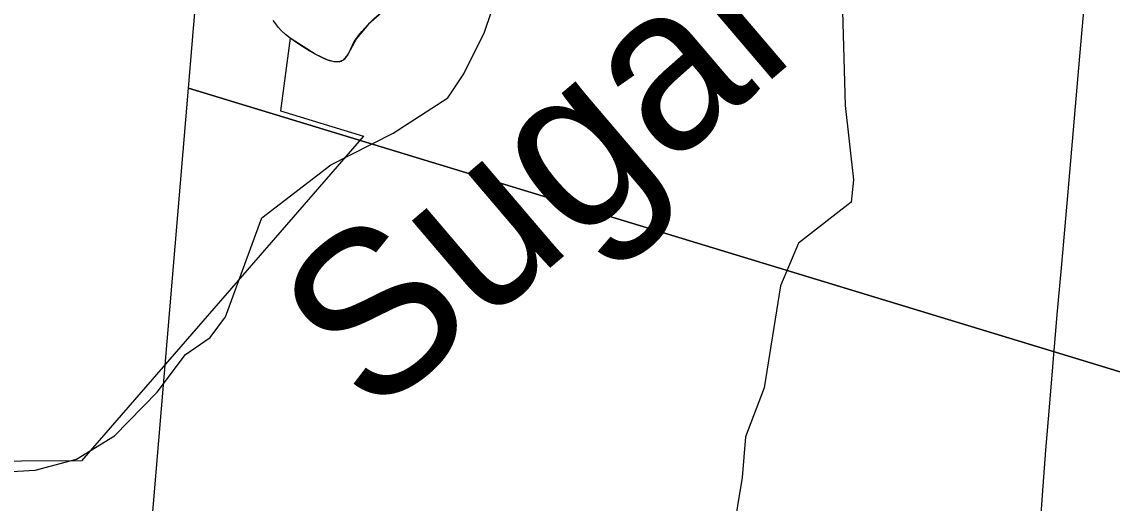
# Model space of a CAD drawing. Extents: x 1410790 to 1770854, y 448063 to 770588.
# Drawn here: x 1519802 to 1523133, y 593947 to 595418 of the extents above; entities that cross this region are included whole.
import ezdxf

# ---------------------------------------------------------------- set-up
doc = ezdxf.new("R2010")
doc.units = 0
for name, color, linetype in [('GM_X_City_Street', 7, 'Continuous'), ('GM_X_Corporation', 7, 'Continuous'), ('GM_X_Minor_River', 7, 'Continuous'), ('GM_X_Minor_River_Text', 7, 'Continuous'), ('GM_X_Section', 7, 'Continuous'), ('GM_X_Township_Road', 7, 'Continuous')]:
    doc.layers.add(name, color=color, linetype=linetype)

msp = doc.modelspace()

# ---------------------------------------------------------------- linework, layer by layer
at = {"layer": 'GM_X_City_Street'}
for points in [[(1520783.5, 595300.7), (1520786.1, 595302.9), (1520788.7, 595305.3), (1520793.4, 595310.7), (1520797, 595315.5), (1520800, 595320.9), (1520812.5, 595347.4), (1520817.8, 595357.8), (1520824.1, 595367.8), (1520831.7, 595378), (1520840.8, 595388.5), (1520860.9, 595410.7), (1520877.2, 595427.2), (1520900, 595447.3), (1520926.6, 595470.8), (1521064.4, 595590.5)], [(1520622.4, 595367.9), (1520607.2, 595380.1), (1520595.7, 595391.1), (1520585.7, 595401.8), (1520577.7, 595412.2), (1520570.1, 595422.8)], [(1520783.5, 595300.7), (1520780, 595298.8), (1520777.2, 595297.5), (1520773.5, 595296.4), (1520769.8, 595295.9), (1520763.6, 595295.6), (1520756.4, 595296.2), (1520749.2, 595297.6), (1520742.5, 595299.5), (1520726.9, 595305.6), (1520706.5, 595315.3), (1520682.1, 595328.6), (1520663, 595340.6), (1520642.1, 595354), (1520622.4, 595367.9)]]:
    msp.add_lwpolyline(points, dxfattribs=at)
at = {"layer": 'GM_X_Corporation'}
msp.add_lwpolyline([(1521064.4, 595590.5), (1520860.9, 595410.7), (1520824.1, 595367.8), (1520798.5, 595318.2), (1520783.5, 595300.7), (1520771.7, 595296.1), (1520756.4, 595296.2), (1520734.7, 595302.6), (1520698, 595319.9), (1520622.4, 595367.9), (1520591.9, 595145.9), (1520846.1, 595068.6), (1520463.1, 594627.3), (1519985, 594076.5), (1519617.4, 594073.8)], dxfattribs=at)
at = {"layer": 'GM_X_Minor_River'}
for points in [[(1522319.9, 595971.8), (1522308.6, 595451.4), (1522316.9, 595162.3), (1522342.5, 594935.1), (1522335.2, 594867), (1522174.5, 594742.1), (1522119.8, 594610.9), (1522069.6, 594299), (1522012.6, 594149.8), (1522002.2, 594025.6), (1521972.6, 593845.7)], [(1519716.3, 594040.5), (1519842.7, 594047.8), (1519969.6, 594081.2), (1520085.2, 594153), (1520216, 594286.6), (1520302.4, 594401.1), (1520377.6, 594453.6), (1520424.9, 594516.8), (1520535, 594819.4), (1520746.5, 594981.3), (1520936.8, 595077.6), (1521103.2, 595186.3), (1521152.7, 595259.5), (1521215.3, 595386.5), (1521274.8, 595561.8), (1521355.4, 595684.5), (1521416.1, 595717.3), (1521633, 595744.7), (1521742.5, 595785.5)]]:
    msp.add_lwpolyline(points, dxfattribs=at)
at = {"layer": 'GM_X_Section'}
for points in [[(1526072.4, 598935.7), (1525633.9, 593593.6), (1520311.6, 595215.7), (1520763, 600617.2)], [(1520311.6, 595215.7), (1525633.9, 593593.6), (1525156.5, 588213.3), (1519860.6, 589854.9)]]:
    msp.add_lwpolyline(points, close=True, dxfattribs=at)
at = {"layer": 'GM_X_Township_Road'}
msp.add_lwpolyline([(1522897, 593654), (1522919.8, 593971.5), (1522930.1, 594108.8), (1522942.1, 594252.6), (1522951.2, 594363.7), (1522964.3, 594523.6), (1522967.7, 594556.2), (1522978.6, 594677.1), (1522998.5, 594899), (1523033.7, 595313.7), (1523058.7, 595590.9)], dxfattribs=at)

# ---------------------------------------------------------------- texts
at = {"layer": 'GM_X_Minor_River_Text'}
msp.add_text('Sugar', height=499.95, rotation=40.4274, dxfattribs=at).set_placement((1520870, 594201))

doc.saveas('drawing.dxf')
